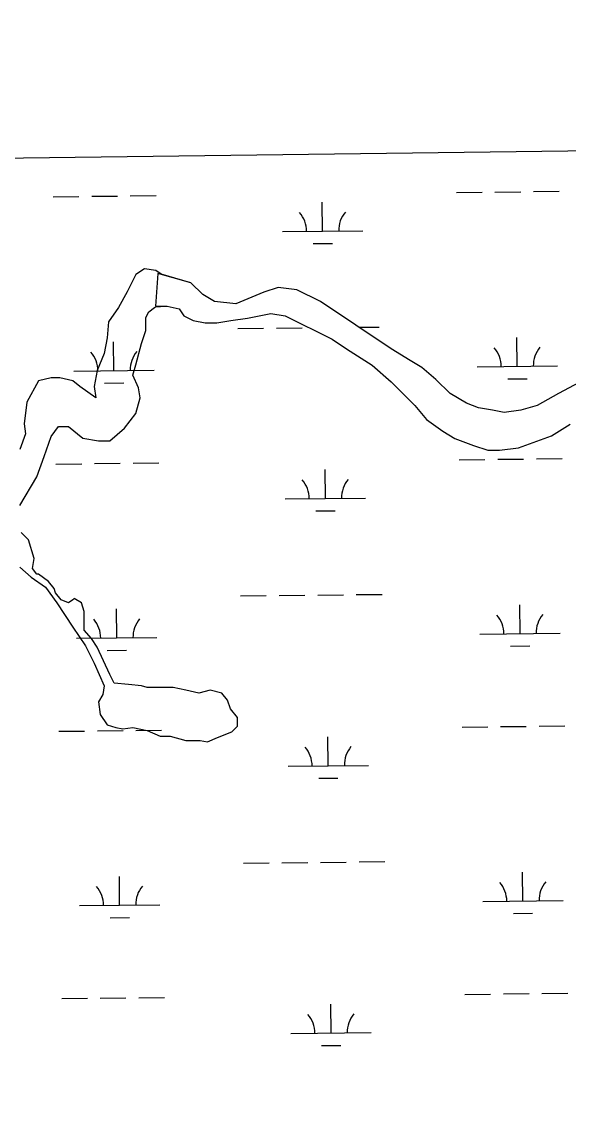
# Model space of a CAD drawing. Extents: x 3734862 to 3772949, y 391520 to 417239.
# Drawn here: x 3757620 to 3758300, y 414076 to 415447 of the extents above; entities that cross this region are included whole.
import ezdxf

# ---------------------------------------------------------------- set-up
doc = ezdxf.new("R2010")
doc.units = 0
for name, color, linetype in [('V-GRID-FRAM', 7, 'Continuous'), ('V-TOPO-SHOR', 7, 'Continuous'), ('V-WETL-SWMP', 7, 'Continuous')]:
    doc.layers.add(name, color=color, linetype=linetype)

msp = doc.modelspace()

# ---------------------------------------------------------------- linework, layer by layer
at = {"layer": 'V-GRID-FRAM'}
msp.add_lwpolyline([(3738832.3, 415033.8), (3770599.2, 415447.4), (3770843.8, 397266.6), (3739061.1, 396852.8), (3738832.3, 415033.8)], dxfattribs=at)
at = {"layer": 'V-TOPO-SHOR'}
for p, q in [((3757829.9, 415122.9), (3757792.8, 415133.5)), ((3757844.6, 415108.2), (3757829.9, 415122.9)), ((3757938.4, 415117), (3757920.8, 415111.2)), ((3757961.9, 415114.1), (3757938.4, 415117)), ((3757859.3, 415099.4), (3757844.6, 415108.2)), ((3757920.8, 415111.2), (3757885.7, 415096.5)), ((3757991.2, 415099.4), (3757961.9, 415114.1)), ((3757787.2, 415093.5), (3757791.9, 415093.5)), ((3757791.9, 415093.5), (3757800.6, 415093.6)), ((3757800.6, 415093.6), (3757815.3, 415090.6)), ((3757815.3, 415090.6), (3757821.1, 415081.8)), ((3757885.7, 415096.5), (3757859.3, 415099.4)), ((3758079.2, 415040.7), (3757991.2, 415099.4)), ((3757821.1, 415081.8), (3757832.9, 415075.9)), ((3757832.9, 415075.9), (3757847.5, 415073)), ((3757862.2, 415073), (3757879.8, 415075.9)), ((3757879.8, 415075.9), (3757900.3, 415078.9)), ((3757900.3, 415078.9), (3757929.6, 415084.7)), ((3757929.6, 415084.7), (3757947.2, 415081.8)), ((3757947.2, 415081.8), (3758005.9, 415052.5)), ((3757847.5, 415073), (3757862.2, 415073)), ((3758005.9, 415052.5), (3758023.5, 415040.7)), ((3758023.5, 415040.7), (3758055.7, 415020.2)), ((3758102.7, 415026.1), (3758079.2, 415040.7)), ((3758117.3, 415017.3), (3758102.7, 415026.1)), ((3758055.7, 415020.2), (3758079.2, 414999.7)), ((3758134.9, 415002.6), (3758117.3, 415017.3)), ((3758079.2, 414999.7), (3758108.5, 414970.3)), ((3758152.5, 414985), (3758134.9, 415002.6)), ((3758325.5, 415005.5), (3758287.4, 414985)), ((3758173, 414973.2), (3758152.5, 414985)), ((3758287.4, 414985), (3758261, 414970.3)), ((3758108.5, 414970.3), (3758123.2, 414952.7)), ((3758187.7, 414967.4), (3758173, 414973.2)), ((3758205.3, 414964.4), (3758187.7, 414967.4)), ((3758261, 414970.3), (3758240.5, 414964.4)), ((3758123.2, 414952.7), (3758143.7, 414938)), ((3758219.9, 414961.5), (3758205.3, 414964.4)), ((3758240.5, 414964.4), (3758219.9, 414961.5)), ((3758143.7, 414938), (3758158.4, 414929.2)), ((3758278.6, 414932.2), (3758302.1, 414946.8)), ((3758158.4, 414929.2), (3758181.8, 414920.4)), ((3758237.5, 414917.5), (3758278.6, 414932.2)), ((3758181.8, 414920.4), (3758199.4, 414914.6)), ((3758199.4, 414914.6), (3758214.1, 414914.6)), ((3758214.1, 414914.6), (3758237.5, 414917.5))]:
    msp.add_line(p, q, dxfattribs=at)
for points in [[(3757792.8, 415133.5), (3757786.3, 415138.3), (3757772, 415140.1), (3757761.3, 415133), (3757750.6, 415111.6), (3757739.9, 415092), (3757727.5, 415074.1), (3757725.7, 415054.5), (3757722.1, 415034.9), (3757713.2, 415013.5), (3757709.6, 414993.9), (3757711.4, 414979.6), (3757691.8, 414993.9), (3757682.9, 415001), (3757666.8, 415004.6), (3757656.1, 415004.6), (3757640.1, 415001), (3757625.8, 414974.2), (3757622.2, 414947.5), (3757624, 414935), (3757616.9, 414915.4)], [(3757616.9, 414845.8), (3757638.3, 414881.5), (3757647.2, 414906.5), (3757656.1, 414931.4), (3757665, 414943.9), (3757677.5, 414943.9), (3757695.4, 414929.7), (3757715, 414926.1), (3757729.2, 414926.1), (3757747.1, 414942.1), (3757761.3, 414960), (3757766.7, 414979.6), (3757764.9, 414992.1), (3757757.8, 415008.1), (3757761.3, 415020.6), (3757768.5, 415047.4), (3757773.8, 415063.4), (3757773.8, 415079.5), (3757777.4, 415086.6), (3757784.5, 415092), (3757784.5, 415092), (3757787.2, 415093.5)], [(3757616.9, 414769.1), (3757631.1, 414756.7), (3757649, 414744.2), (3757663.2, 414724.5), (3757682.9, 414694.2), (3757698.9, 414671), (3757709.6, 414649.6), (3757722.1, 414621.1), (3757720.3, 414610.4), (3757715, 414601.5), (3757716.8, 414585.4), (3757725.7, 414572.9), (3757736.4, 414569.4), (3757745.3, 414567.6), (3757757.8, 414569.4), (3757775.6, 414565.8), (3757791.7, 414558.7), (3757804.1, 414558.7), (3757823.8, 414553.3), (3757836.3, 414553.3), (3757841.6, 414553.3), (3757850.5, 414551.5), (3757863, 414556.9), (3757880.8, 414564), (3757888, 414571.2), (3757888, 414581.9), (3757879.1, 414592.6), (3757875.5, 414603.3), (3757868.4, 414612.2), (3757854.1, 414615.7), (3757839.8, 414612.2), (3757823.8, 414615.7), (3757807.7, 414619.3), (3757789.9, 414619.3), (3757775.6, 414619.3), (3757768.5, 414621.1), (3757752.4, 414622.9), (3757734.6, 414624.7), (3757729.2, 414635.4), (3757713.2, 414669.3), (3757706.1, 414680), (3757697.1, 414690.7), (3757697.1, 414697.8), (3757697.1, 414713.8), (3757693.6, 414724.5), (3757684.6, 414729.9), (3757682.9, 414728.1), (3757677.5, 414724.5), (3757668.6, 414728.1), (3757661.5, 414737), (3757659.7, 414742.4), (3757652.5, 414751.3), (3757640.1, 414760.2), (3757638.3, 414760.2), (3757632.9, 414767.4), (3757634.7, 414779.8), (3757627.6, 414803), (3757618.7, 414811.9)]]:
    msp.add_lwpolyline(points, dxfattribs=at)
at = {"layer": 'V-WETL-SWMP'}
for p, q in [((3755613.1, 415252.3), (3759236.2, 415299.4)), ((3757658.5, 415230), (3757690.5, 415230.3)), ((3757706.5, 415230.5), (3757738.5, 415230.8)), ((3757754.5, 415231), (3757786.5, 415231.4)), ((3758160.4, 415235.3), (3758192.4, 415235.6)), ((3758208.4, 415235.8), (3758240.4, 415236.1)), ((3758256.4, 415236.3), (3758288.4, 415236.7)), ((3757993.8, 415187.1), (3757993.5, 415223.1)), ((3757943.8, 415186.6), (3758043.8, 415187.6)), ((3757982, 415171.6), (3758006, 415171.8)), ((3757788.9, 415134.6), (3757786, 415093.6)), ((3757829.9, 415122.9), (3757788.9, 415134.6)), ((3757844.6, 415108.2), (3757829.9, 415122.9)), ((3757938.4, 415117), (3757920.8, 415111.2)), ((3757961.9, 415114.1), (3757938.4, 415117)), ((3757859.3, 415099.4), (3757844.6, 415108.2)), ((3757920.8, 415111.2), (3757885.7, 415096.5)), ((3757991.2, 415099.4), (3757961.9, 415114.1)), ((3757786, 415093.6), (3757800.6, 415093.6)), ((3757800.6, 415093.6), (3757815.3, 415090.6)), ((3757815.3, 415090.6), (3757821.1, 415081.8)), ((3757885.7, 415096.5), (3757859.3, 415099.4)), ((3758079.2, 415040.7), (3757991.2, 415099.4)), ((3757821.1, 415081.8), (3757832.9, 415075.9)), ((3757832.9, 415075.9), (3757847.5, 415073)), ((3757862.2, 415073), (3757879.8, 415075.9)), ((3757879.8, 415075.9), (3757900.3, 415078.9)), ((3757900.3, 415078.9), (3757929.6, 415084.7)), ((3757929.6, 415084.7), (3757947.2, 415081.8)), ((3757947.2, 415081.8), (3758005.9, 415052.5)), ((3757847.5, 415073), (3757862.2, 415073)), ((3757888.3, 415065.9), (3757920.3, 415066.3)), ((3757936.3, 415066.4), (3757968.3, 415066.8)), ((3758039.1, 415067.5), (3758064.3, 415067.8)), ((3757734.2, 415013.5), (3757733.8, 415049.5)), ((3758005.9, 415052.5), (3758023.5, 415040.7)), ((3758236.1, 415018.8), (3758235.7, 415054.8)), ((3758023.5, 415040.7), (3758055.7, 415020.2)), ((3758102.7, 415026.1), (3758079.2, 415040.7)), ((3758117.3, 415017.3), (3758102.7, 415026.1)), ((3757684.2, 415013), (3757784.2, 415014.1)), ((3758055.7, 415020.2), (3758079.2, 414999.7)), ((3758134.9, 415002.6), (3758117.3, 415017.3)), ((3758186.1, 415018.3), (3758286.1, 415019.4)), ((3757722.4, 414998), (3757746.4, 414998.2)), ((3758079.2, 414999.7), (3758108.5, 414970.3)), ((3758152.5, 414985), (3758134.9, 415002.6)), ((3758224.3, 415003.3), (3758248.3, 415003.5)), ((3758325.5, 415005.5), (3758287.4, 414985)), ((3758173, 414973.2), (3758152.5, 414985)), ((3758287.4, 414985), (3758261, 414970.3)), ((3758108.5, 414970.3), (3758123.2, 414952.7)), ((3758187.7, 414967.4), (3758173, 414973.2)), ((3758205.3, 414964.4), (3758187.7, 414967.4)), ((3758261, 414970.3), (3758240.5, 414964.4)), ((3758123.2, 414952.7), (3758143.7, 414938)), ((3758219.9, 414961.5), (3758205.3, 414964.4)), ((3758240.5, 414964.4), (3758219.9, 414961.5)), ((3758143.7, 414938), (3758158.4, 414929.2)), ((3758278.6, 414932.2), (3758302.1, 414946.8)), ((3758158.4, 414929.2), (3758181.8, 414920.4)), ((3758237.5, 414917.5), (3758278.6, 414932.2)), ((3758181.8, 414920.4), (3758199.4, 414914.6)), ((3758199.4, 414914.6), (3758214.1, 414914.6)), ((3758214.1, 414914.6), (3758237.5, 414917.5)), ((3757662, 414897.3), (3757694, 414897.7)), ((3757710, 414897.9), (3757742, 414898.2)), ((3757758, 414898.4), (3757790, 414898.7)), ((3758163.9, 414902.6), (3758195.9, 414903)), ((3758211.9, 414903.2), (3758243.9, 414903.5)), ((3758259.9, 414903.7), (3758291.9, 414904)), ((3757997.4, 414854.5), (3757997, 414890.5)), ((3757947.4, 414853.9), (3758047.3, 414855)), ((3757985.5, 414838.9), (3758009.5, 414839.2)), ((3757891.8, 414733.3), (3757923.8, 414733.6)), ((3757939.8, 414733.8), (3757971.8, 414734.1)), ((3757987.8, 414734.3), (3758019.8, 414734.6)), ((3758035.8, 414734.8), (3758067.8, 414735.1)), ((3758239.6, 414686.2), (3758239.2, 414722.2)), ((3757737.7, 414680.9), (3757737.4, 414716.9)), ((3757687.7, 414680.4), (3757787.7, 414681.4)), ((3758189.6, 414685.7), (3758289.6, 414686.7)), ((3757725.9, 414665.3), (3757749.9, 414665.6)), ((3758227.8, 414670.6), (3758251.8, 414670.9)), ((3758167.4, 414570), (3758199.4, 414570.3)), ((3758215.4, 414570.5), (3758247.4, 414570.8)), ((3758263.4, 414571), (3758295.4, 414571.3)), ((3757665.6, 414564.7), (3757697.5, 414565)), ((3757713.5, 414565.2), (3757745.5, 414565.5)), ((3757761.5, 414565.7), (3757793.5, 414566)), ((3758000.9, 414521.8), (3758000.5, 414557.8)), ((3757950.9, 414521.3), (3758050.9, 414522.3)), ((3757989, 414506.2), (3758013, 414506.5)), ((3757895.3, 414400.6), (3757927.3, 414400.9)), ((3757943.3, 414401.1), (3757975.3, 414401.5)), ((3757991.3, 414401.6), (3758023.3, 414402)), ((3758039.3, 414402.1), (3758071.3, 414402.5)), ((3758243.1, 414353.5), (3758242.7, 414389.5)), ((3757741.2, 414348.2), (3757740.9, 414384.2)), ((3757691.3, 414347.7), (3757791.2, 414348.8)), ((3758193.1, 414353), (3758293.1, 414354.1)), ((3758231.3, 414338), (3758255.3, 414338.2)), ((3757729.4, 414332.7), (3757753.4, 414332.9)), ((3758266.9, 414238.3), (3758298.9, 414238.7)), ((3757669.1, 414232), (3757701.1, 414232.4)), ((3757717.1, 414232.5), (3757749.1, 414232.9)), ((3757765.1, 414233), (3757797.1, 414233.4)), ((3758004.4, 414189.1), (3758004, 414225.1)), ((3758170.9, 414237.3), (3758202.9, 414237.7)), ((3758218.9, 414237.8), (3758250.9, 414238.2)), ((3757954.4, 414188.6), (3758054.4, 414189.7)), ((3757992.5, 414173.6), (3758016.5, 414173.8))]:
    msp.add_line(p, q, dxfattribs=at)
for centre, start, end in [((3757938.6, 415187), 359.8334, 41.377), ((3758049.1, 415188.2), 139.8334, 181.377), ((3757679, 415013.4), 359.8334, 41.377), ((3757789.5, 415014.6), 139.8334, 181.377), ((3758180.9, 415018.7), 359.8334, 41.377), ((3758291.3, 415019.9), 139.8334, 181.377), ((3757942.1, 414854.3), 359.8334, 41.377), ((3758052.6, 414855.5), 139.8334, 181.377), ((3758184.4, 414686.1), 359.8334, 41.377), ((3758294.8, 414687.2), 139.8334, 181.377), ((3757682.5, 414680.8), 359.8334, 41.377), ((3757793, 414681.9), 139.8334, 181.377), ((3757945.6, 414521.7), 359.8334, 41.377), ((3758056.1, 414522.9), 139.8334, 181.377), ((3758187.9, 414353.4), 359.8334, 41.377), ((3758298.4, 414354.6), 139.8334, 181.377), ((3757686, 414348.1), 359.8334, 41.377), ((3757796.5, 414349.3), 139.8334, 181.377), ((3757949.1, 414189), 359.8334, 41.377), ((3758059.6, 414190.2), 139.8334, 181.377)]:
    msp.add_arc(centre, 35.2, start, end, dxfattribs=at)

doc.saveas('drawing.dxf')
